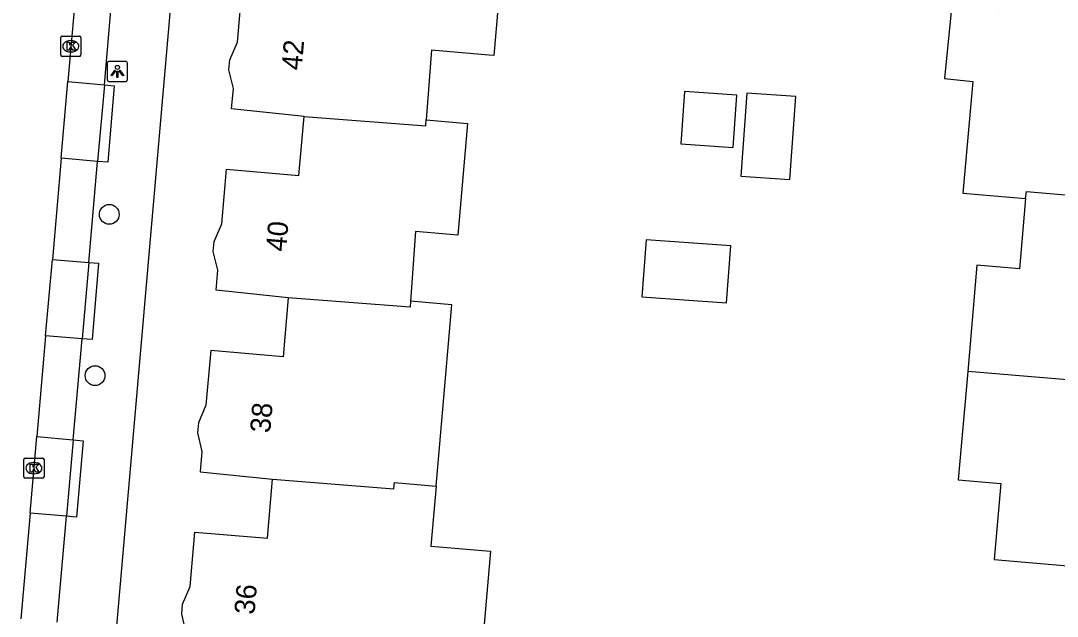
# Model space of a CAD drawing. Extents: x 159628 to 160723, y 388176 to 389416.
# Drawn here: x 159976.9 to 160028.1, y 388513.3 to 388542.7 of the extents above; entities that cross this region are included whole.
import ezdxf

# ---------------------------------------------------------------- set-up
doc = ezdxf.new("R2010")
doc.units = 0
for name, color, linetype in [('IMGEO_Boom', 7, 'Continuous'), ('IMGEO_Kolk', 7, 'Continuous'), ('IMGEO_Lichtpunt', 7, 'Continuous'), ('IMGEO_Pand', 7, 'Continuous'), ('IMGEO_Pand_nummerreeks', 7, 'Continuous'), ('IMGEO_Parkeervlak_open', 7, 'Continuous'), ('IMGEO_Rijbaan_lokaal_gesloten', 7, 'Continuous'), ('IMGEO_Voetpad_open', 7, 'Continuous')]:
    doc.layers.add(name, color=color, linetype=linetype)

msp = doc.modelspace()

# ---------------------------------------------------------------- linework, layer by layer
at = {"layer": 'IMGEO_Boom'}
for centre in [(159981.235, 388533.168), (159980.534, 388525.199)]:
    msp.add_circle(centre, 0.489, dxfattribs=at)
at = {"layer": 'IMGEO_Kolk'}
for p, q in [((159978.834, 388541.046), (159978.834, 388541.898)), ((159978.909, 388541.972), (159979.761, 388541.972)), ((159979.322, 388541.752), (159979.347, 388541.752)), ((159979.835, 388541.898), (159979.835, 388541.046)), ((159979.345, 388541.192), (159979.32, 388541.192)), ((159979.761, 388540.972), (159978.909, 388540.972)), ((159977.084, 388521.127), (159977.936, 388521.127)), ((159977.009, 388520.201), (159977.009, 388521.053)), ((159977.497, 388520.907), (159977.522, 388520.907)), ((159978.01, 388521.053), (159978.01, 388520.201)), ((159977.936, 388520.127), (159977.084, 388520.127)), ((159977.52, 388520.347), (159977.495, 388520.347))]:
    msp.add_line(p, q, dxfattribs=at)
for points in [[(159978.834, 388541.046), (159978.834, 388541.898)], [(159978.909, 388541.972), (159979.761, 388541.972)], [(159979.155, 388541.672), (159979.278, 388541.672), (159979.278, 388541.521), (159979.408, 388541.672), (159979.572, 388541.672), (159979.426, 388541.521), (159979.579, 388541.272), (159979.427, 388541.272), (159979.342, 388541.436), (159979.278, 388541.369), (159979.278, 388541.272), (159979.155, 388541.272), (159979.155, 388541.672)], [(159979.835, 388541.898), (159979.835, 388541.046)], [(159979.761, 388540.972), (159978.909, 388540.972)], [(159977.084, 388521.127), (159977.936, 388521.127)], [(159977.009, 388520.201), (159977.009, 388521.053)], [(159977.33, 388520.827), (159977.453, 388520.827), (159977.453, 388520.676), (159977.583, 388520.827), (159977.747, 388520.827), (159977.601, 388520.676), (159977.754, 388520.427), (159977.602, 388520.427), (159977.517, 388520.591), (159977.453, 388520.524), (159977.453, 388520.427), (159977.33, 388520.427), (159977.33, 388520.827)], [(159978.01, 388521.053), (159978.01, 388520.201)], [(159977.936, 388520.127), (159977.084, 388520.127)]]:
    msp.add_lwpolyline(points, dxfattribs=at)
for centre, start, end in [((159978.911, 388541.896), 91.552, 178.448), ((159978.911, 388541.896), 91.552, 178.448), ((159979.759, 388541.896), 1.552, 88.448), ((159979.759, 388541.896), 1.552, 88.448), ((159978.911, 388541.048), 181.552, 268.448), ((159978.911, 388541.048), 181.552, 268.448), ((159979.759, 388541.048), 271.552, 358.448), ((159979.759, 388541.048), 271.552, 358.448), ((159977.086, 388521.051), 91.552, 178.448), ((159977.086, 388521.051), 91.552, 178.448), ((159977.934, 388521.051), 1.552, 88.448), ((159977.934, 388521.051), 1.552, 88.448), ((159977.086, 388520.203), 181.552, 268.448), ((159977.086, 388520.203), 181.552, 268.448), ((159977.934, 388520.203), 271.552, 358.448), ((159977.934, 388520.203), 271.552, 358.448)]:
    msp.add_arc(centre, 0.0765, start, end, dxfattribs=at)
for centre, major_axis, ratio, start_param, end_param in [((159979.321, 388541.472), (-0.387, 0.002), 0.722429, 4.712389, 7.853982), ((159979.346, 388541.472), (-0.39, 0.002), 0.717154, 1.570796, 4.712389), ((159977.496, 388520.627), (-0.387, 0.002), 0.722429, 4.712389, 7.853982), ((159977.521, 388520.627), (-0.39, 0.002), 0.717154, 1.570796, 4.712389)]:
    msp.add_ellipse(centre, major_axis=major_axis, ratio=ratio, start_param=start_param, end_param=end_param, dxfattribs=at)
at = {"layer": 'IMGEO_Lichtpunt'}
for p, q in [((159981.137, 388540.63), (159981.137, 388539.823)), ((159981.137, 388540.63), (159981.137, 388539.823)), ((159982.039, 388540.725), (159981.231, 388540.725)), ((159982.039, 388540.725), (159981.231, 388540.725)), ((159982.133, 388539.823), (159982.133, 388540.63)), ((159982.133, 388539.823), (159982.133, 388540.63)), ((159981.231, 388539.729), (159982.039, 388539.729)), ((159981.231, 388539.729), (159982.039, 388539.729))]:
    msp.add_line(p, q, dxfattribs=at)
for points in [[(159981.511, 388540.294), (159981.55, 388540.266), (159981.362, 388540.004), (159981.324, 388540.031), (159981.511, 388540.294)], [(159981.613, 388540.246), (159981.66, 388540.246), (159981.66, 388539.924), (159981.613, 388539.924), (159981.613, 388540.246)], [(159981.723, 388540.266), (159981.761, 388540.293), (159981.948, 388540.031), (159981.909, 388540.003), (159981.723, 388540.266)]]:
    msp.add_lwpolyline(points, dxfattribs=at)
msp.add_circle((159981.636, 388540.428), 0.0994, dxfattribs=at)
for centre, start, end in [((159981.231, 388540.63), 90, 180), ((159981.231, 388540.63), 90, 180), ((159982.039, 388540.63), 0, 90), ((159982.039, 388540.63), 0, 90), ((159981.231, 388539.823), 180, 270), ((159981.231, 388539.823), 180, 270), ((159982.039, 388539.823), 270, 0), ((159982.039, 388539.823), 270, 360)]:
    msp.add_arc(centre, 0.0946, start, end, dxfattribs=at)
at = {"layer": 'IMGEO_Pand'}
for points in [[(159990.864, 388538.007), (159987.283, 388538.378), (159987.371, 388539.385), (159987.15, 388540.307), (159987.194, 388540.805), (159987.571, 388541.675), (159987.804, 388544.365), (159991.383, 388544.055), (159991.636, 388546.965)], [(159997.711, 388546.803), (160000, 388546.605), (160000.722, 388546.542), (160000.241, 388541.013), (160000, 388541.034), (159997.153, 388541.282), (159996.905, 388537.841)], [(160025.206, 388543.13), (160022.855, 388543.361), (160022.513, 388539.873), (160023.906, 388539.736), (160023.426, 388534.216), (160026.524, 388533.946)], [(160012.257, 388539.051), (160009.666, 388539.237), (160009.481, 388536.658), (160012.072, 388536.472), (160012.257, 388539.051)], [(160012.445, 388535.056), (160014.865, 388534.882), (160015.16, 388538.984), (160012.74, 388539.158), (160012.445, 388535.056)], [(159990.081, 388529.043), (159986.511, 388529.418), (159986.598, 388530.414), (159986.377, 388531.336), (159986.421, 388531.834), (159986.798, 388532.704), (159987.031, 388535.394), (159990.61, 388535.084), (159990.864, 388538.007)], [(159990.864, 388538.007), (159996.878, 388537.548), (159996.905, 388537.841)], [(159996.905, 388537.841), (159998.947, 388537.663), (159998.466, 388532.134), (159996.374, 388532.317), (159996.127, 388528.875)], [(160026.524, 388533.946), (160026.222, 388530.479), (160024.119, 388530.661), (160023.661, 388525.398)], [(160026.524, 388533.946), (160026.568, 388534.289), (160032.525, 388533.786)], [(160011.946, 388531.611), (160007.764, 388531.911), (160007.563, 388529.098), (160011.744, 388528.798), (160011.946, 388531.611)], [(159990.081, 388529.043), (159989.828, 388526.125), (159986.249, 388526.435), (159986.016, 388523.745), (159985.639, 388522.875), (159985.595, 388522.377), (159985.816, 388521.455), (159985.729, 388520.455), (159989.305, 388520.086)], [(159996.127, 388528.875), (159996.101, 388528.578), (159990.081, 388529.043)], [(159997.389, 388519.733), (159997.687, 388523.169), (159998.168, 388528.698), (159996.127, 388528.875)], [(160023.661, 388525.398), (160023.197, 388520.059), (160025.29, 388519.877), (160024.963, 388516.122), (160034.527, 388515.289), (160034.616, 388516.302), (160034.993, 388517.173), (160035.036, 388517.671), (160034.815, 388518.594), (160035.048, 388521.267), (160034.481, 388521.316), (160031.462, 388521.58), (160031.736, 388524.73)], [(160031.736, 388524.73), (160023.661, 388525.398)], [(159988.526, 388511.138), (159984.951, 388511.487), (159985.039, 388512.492), (159984.818, 388513.414), (159984.862, 388513.912), (159985.239, 388514.782), (159985.472, 388517.472), (159989.051, 388517.162), (159989.305, 388520.086)], [(159989.305, 388520.086), (159995.301, 388519.612), (159995.327, 388519.912), (159997.389, 388519.733)], [(159997.389, 388519.733), (159997.132, 388516.776), (160000.071, 388516.52), (159999.593, 388511.017), (159996.61, 388510.768)]]:
    msp.add_lwpolyline(points, dxfattribs=at)
at = {"layer": 'IMGEO_Parkeervlak_open'}
for points in [[(159979.195, 388539.729), (159980.992, 388539.571)], [(159980.66, 388535.786), (159978.862, 388535.944)], [(159978.422, 388530.943), (159980.221, 388530.785)], [(159979.889, 388527.014), (159978.09, 388527.172)], [(159977.652, 388522.189), (159979.452, 388522.031)], [(159979.119, 388518.251), (159977.32, 388518.409)]]:
    msp.add_lwpolyline(points, dxfattribs=at)
at = {"layer": 'IMGEO_Rijbaan_lokaal_gesloten'}
for points in [[(159979.672, 388545.154), (159979.195, 388539.729)], [(159978.862, 388535.944), (159979.195, 388539.729)], [(159978.862, 388535.944), (159978.422, 388530.943)], [(159978.09, 388527.172), (159978.422, 388530.943)], [(159978.09, 388527.172), (159977.652, 388522.189)], [(159977.32, 388518.409), (159977.652, 388522.189)], [(159977.32, 388518.409), (159976.86, 388513.178)]]:
    msp.add_lwpolyline(points, dxfattribs=at)
at = {"layer": 'IMGEO_Voetpad_open'}
for points in [[(159987.091, 388576.032), (159980.714, 388502.802)], [(159980.992, 388539.571), (159981.469, 388544.996)], [(159980.992, 388539.571), (159981.471, 388539.514), (159981.157, 388535.749), (159980.66, 388535.786)], [(159980.992, 388539.571), (159980.66, 388535.786)], [(159980.221, 388530.785), (159980.66, 388535.786)], [(159980.221, 388530.785), (159980.706, 388530.752), (159980.388, 388526.991), (159979.889, 388527.014)], [(159980.221, 388530.785), (159979.889, 388527.014)], [(159979.452, 388522.031), (159979.889, 388527.014)], [(159979.452, 388522.031), (159979.95, 388521.981), (159979.61, 388518.21), (159979.119, 388518.251)], [(159979.452, 388522.031), (159979.119, 388518.251)], [(159978.66, 388513.02), (159979.119, 388518.251)]]:
    msp.add_lwpolyline(points, dxfattribs=at)

# ---------------------------------------------------------------- texts
at = {"layer": 'IMGEO_Pand_nummerreeks'}
for s, rotation, p in [('42', 85.0265, (159990.74, 388540.261)), ('40', 85.0269, (159989.967, 388531.302)), ('38', 85.0327, (159989.185, 388522.341)), ('36', 85.0249, (159988.408, 388513.372))]:
    msp.add_text(s, height=1, rotation=rotation, dxfattribs=at).set_placement(p)

doc.saveas('drawing.dxf')
